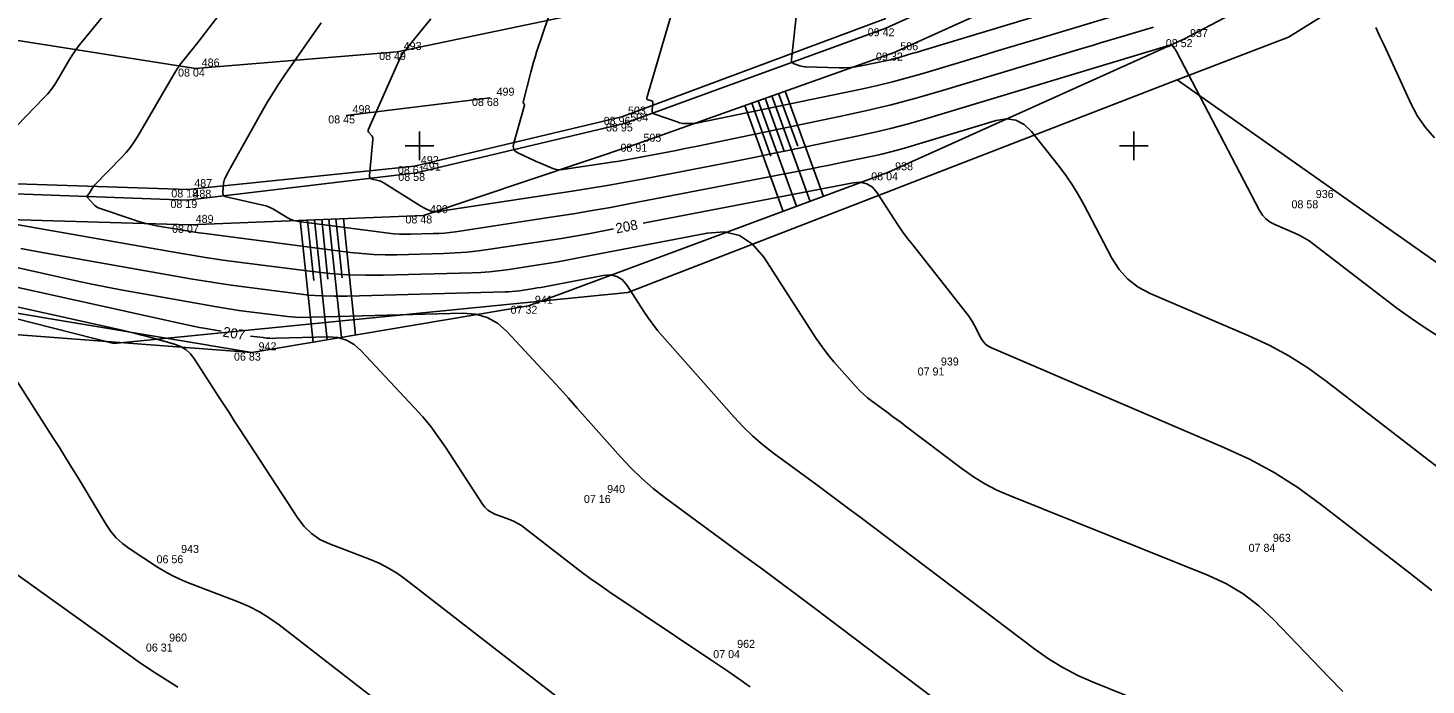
# Model space of a CAD drawing. Extents: x -711234 to -710007, y -1026313 to -1025448.
# Drawn here: x -711013.7 to -710964.77, y -1025918.87 to -1025895.88 of the extents above; entities that cross this region are included whole.
import ezdxf

# ---------------------------------------------------------------- set-up
doc = ezdxf.new("R2010")
doc.units = 0
for name, color, linetype in [('Ex_Contour Labels', 7, 'Continuous'), ('Ex_Major Contours', 7, 'Continuous'), ('Ex_Minor Contours', 7, 'Continuous'), ('Z_body', 7, 'Continuous'), ('Z_body_cisla', 7, 'Continuous'), ('Z_body_vysky_redukovane', 7, 'Continuous'), ('Z_hektometricka_sit', 7, 'Continuous'), ('Z_hrany_paty', 7, 'Continuous'), ('Z_katastr_hranice', 7, 'Continuous'), ('Z_komunikace', 7, 'Continuous'), ('Z_pole_rozhranni', 7, 'Continuous'), ('Z_technicke_srafy', 7, 'Continuous'), ('Z_vdz12_prerusovana', 7, 'Continuous'), ('Z_vdz25_plna', 7, 'Continuous'), ('Z_vdz_sipky', 7, 'Continuous')]:
    doc.layers.add(name, color=color, linetype=linetype)

# ---------------------------------------------------------------- blocks, each defined once
blk = doc.blocks.new('POINT_DISPLAY')
blk.add_line((0, 0), (0, 0))

msp = doc.modelspace()

# ---------------------------------------------------------------- linework, layer by layer
at = {"layer": 'Ex_Major Contours'}
for points in [[(-710993.205, -1025902.914), (-710993.616, -1025902.994), (-710994.086, -1025903.082), (-710994.556, -1025903.166), (-710995.028, -1025903.244), (-710995.5, -1025903.318), (-710997.529, -1025903.625), (-710997.934, -1025903.68), (-710998.339, -1025903.723), (-710998.746, -1025903.752), (-710999.154, -1025903.77), (-711000.788, -1025903.814), (-711001.197, -1025903.817), (-711001.604, -1025903.805), (-711002.01, -1025903.776), (-711002.416, -1025903.732), (-711007.499, -1025903.077), (-711007.712, -1025903.049), (-711007.926, -1025903.017), (-711008.138, -1025902.984), (-711008.351, -1025902.947), (-711009.2, -1025902.798), (-711009.411, -1025902.756), (-711009.62, -1025902.707), (-711009.827, -1025902.649), (-711010.032, -1025902.583), (-711011.21, -1025902.18), (-711011.265, -1025902.157), (-711011.316, -1025902.127), (-711011.363, -1025902.091), (-711011.405, -1025902.049), (-711011.615, -1025901.809), (-711011.627, -1025901.792), (-711011.631, -1025901.774), (-711011.627, -1025901.757), (-711011.617, -1025901.74), (-711011.561, -1025901.669), (-711011.547, -1025901.651), (-711011.534, -1025901.633), (-711011.522, -1025901.614), (-711011.51, -1025901.595), (-711011.44, -1025901.476), (-711011.424, -1025901.45), (-711011.407, -1025901.426), (-711011.388, -1025901.402), (-711011.367, -1025901.38), (-711010.422, -1025900.407), (-711010.264, -1025900.234), (-711010.116, -1025900.051), (-711009.98, -1025899.86), (-711009.855, -1025899.661), (-711008.532, -1025897.4), (-711008.474, -1025897.306), (-711008.412, -1025897.214), (-711008.347, -1025897.124), (-711008.278, -1025897.037), (-711007.996, -1025896.694), (-711007.925, -1025896.608), (-711007.856, -1025896.522), (-711007.787, -1025896.434), (-711007.72, -1025896.346), (-711006.906, -1025895.276)], [(-710991.197, -1025895.463), (-710992.042, -1025898.32), (-710992.046, -1025898.347), (-710992.041, -1025898.368), (-710992.025, -1025898.384), (-710992, -1025898.395), (-710991.88, -1025898.426), (-710991.854, -1025898.437), (-710991.836, -1025898.454), (-710991.827, -1025898.476), (-710991.826, -1025898.504), (-710991.854, -1025898.76), (-710991.853, -1025898.808), (-710991.837, -1025898.848), (-710991.808, -1025898.879), (-710991.765, -1025898.9), (-710990.948, -1025899.181), (-710990.896, -1025899.197), (-710990.843, -1025899.209), (-710990.79, -1025899.217), (-710990.735, -1025899.22), (-710990.516, -1025899.227), (-710990.461, -1025899.227), (-710990.407, -1025899.223), (-710990.353, -1025899.217), (-710990.299, -1025899.208), (-710984.487, -1025898.005), (-710983.964, -1025897.89), (-710983.443, -1025897.765), (-710982.926, -1025897.627), (-710982.412, -1025897.479), (-710980.36, -1025896.861), (-710979.847, -1025896.707), (-710979.334, -1025896.552), (-710978.821, -1025896.398), (-710978.308, -1025896.244), (-710975.47, -1025895.393)], [(-710964.563, -1025915.567), (-710965.334, -1025914.951), (-710968.462, -1025912.538), (-710969.259, -1025911.961), (-710970.089, -1025911.439), (-710970.95, -1025910.97), (-710971.842, -1025910.555), (-710979.98, -1025907.075), (-710980.091, -1025907.017), (-710980.187, -1025906.943), (-710980.268, -1025906.853), (-710980.335, -1025906.747), (-710980.573, -1025906.292), (-710980.635, -1025906.18), (-710980.702, -1025906.071), (-710980.774, -1025905.966), (-710980.851, -1025905.863), (-710982.748, -1025903.462), (-710982.915, -1025903.245), (-710983.077, -1025903.024), (-710983.234, -1025902.799), (-710983.386, -1025902.571), (-710983.982, -1025901.65), (-710984.146, -1025901.455), (-710984.34, -1025901.331), (-710984.564, -1025901.277), (-710984.819, -1025901.294), (-710992.174, -1025902.715)], [(-711006.943, -1025906.489), (-711007.475, -1025906.395), (-711007.694, -1025906.355), (-711007.913, -1025906.313), (-711008.131, -1025906.268), (-711008.348, -1025906.222), (-711017.174, -1025904.271)], [(-710988.43, -1025918.935), (-710988.565, -1025918.837), (-710988.701, -1025918.741), (-710989.246, -1025918.361), (-710989.383, -1025918.266), (-710989.52, -1025918.172), (-710989.658, -1025918.078), (-710989.796, -1025917.986), (-710993.369, -1025915.593), (-710993.698, -1025915.369), (-710994.022, -1025915.139), (-710994.343, -1025914.904), (-710994.659, -1025914.663), (-710996.315, -1025913.378), (-710996.433, -1025913.293), (-710996.556, -1025913.218), (-710996.685, -1025913.151), (-710996.818, -1025913.095), (-710997.363, -1025912.887), (-710997.493, -1025912.826), (-710997.608, -1025912.748), (-710997.709, -1025912.652), (-710997.795, -1025912.538), (-710999.09, -1025910.55), (-710999.34, -1025910.184), (-710999.606, -1025909.829), (-710999.886, -1025909.487), (-711000.181, -1025909.156), (-711002.034, -1025907.172), (-711002.281, -1025906.954), (-711002.556, -1025906.801), (-711002.858, -1025906.713), (-711003.187, -1025906.69), (-711005.01, -1025906.739), (-711005.126, -1025906.74), (-711005.241, -1025906.736), (-711005.357, -1025906.728), (-711005.471, -1025906.716), (-711005.907, -1025906.66)]]:
    msp.add_lwpolyline(points, dxfattribs=at)
at = {"layer": 'Ex_Minor Contours'}
for points in [[(-710986.784, -1025895.163), (-710986.981, -1025896.986), (-710986.98, -1025897.036), (-710986.964, -1025897.076), (-710986.934, -1025897.108), (-710986.89, -1025897.13), (-710986.683, -1025897.201), (-710986.631, -1025897.217), (-710986.579, -1025897.229), (-710986.525, -1025897.236), (-710986.471, -1025897.24), (-710985.314, -1025897.273), (-710985.12, -1025897.273), (-710984.927, -1025897.262), (-710984.735, -1025897.24), (-710984.544, -1025897.206), (-710983.63, -1025897.017), (-710983.515, -1025896.992), (-710983.402, -1025896.964), (-710983.289, -1025896.934), (-710983.176, -1025896.902), (-710982.727, -1025896.766), (-710982.615, -1025896.733), (-710982.503, -1025896.699), (-710982.391, -1025896.665), (-710982.278, -1025896.632), (-710976.626, -1025894.936)], [(-711016.005, -1025901.274), (-711013.145, -1025898.33), (-711013.008, -1025898.18), (-711012.882, -1025898.024), (-711012.764, -1025897.86), (-711012.657, -1025897.688), (-711012.247, -1025896.988), (-711012.141, -1025896.815), (-711012.029, -1025896.647), (-711011.91, -1025896.484), (-711011.784, -1025896.325), (-711010.929, -1025895.288)], [(-710964.343, -1025906.658), (-710964.833, -1025906.347), (-710965.315, -1025906.024), (-710965.788, -1025905.688), (-710966.252, -1025905.339), (-710968.71, -1025903.443), (-710968.864, -1025903.331), (-710969.024, -1025903.23), (-710969.191, -1025903.14), (-710969.364, -1025903.059), (-710970.066, -1025902.759), (-710970.231, -1025902.672), (-710970.374, -1025902.561), (-710970.495, -1025902.427), (-710970.595, -1025902.27), (-710973.509, -1025896.698), (-710973.523, -1025896.673), (-710973.539, -1025896.648), (-710973.555, -1025896.624), (-710973.572, -1025896.601), (-710973.644, -1025896.51), (-710973.664, -1025896.491), (-710973.685, -1025896.48), (-710973.709, -1025896.476), (-710973.736, -1025896.481), (-710982.358, -1025899.077), (-710982.936, -1025899.244), (-710983.518, -1025899.398), (-710984.103, -1025899.54), (-710984.692, -1025899.668), (-710987.053, -1025900.157), (-710987.643, -1025900.278), (-710988.234, -1025900.397), (-710988.825, -1025900.515), (-710989.416, -1025900.63), (-710992.078, -1025901.144), (-710992.72, -1025901.265), (-710993.362, -1025901.379), (-710994.006, -1025901.486), (-710994.651, -1025901.587), (-710999.499, -1025902.321), (-710999.505, -1025902.322), (-710999.512, -1025902.321), (-710999.518, -1025902.32), (-710999.524, -1025902.318), (-710999.555, -1025902.305), (-710999.567, -1025902.3), (-710999.573, -1025902.297), (-710999.823, -1025902.182), (-710999.866, -1025902.161), (-710999.909, -1025902.139), (-710999.95, -1025902.116), (-710999.991, -1025902.091), (-711001.269, -1025901.29), (-711001.313, -1025901.265), (-711001.359, -1025901.243), (-711001.406, -1025901.226), (-711001.455, -1025901.213), (-711001.655, -1025901.168), (-711001.698, -1025901.151), (-711001.728, -1025901.125), (-711001.743, -1025901.089), (-711001.745, -1025901.043), (-711001.625, -1025899.786), (-711001.625, -1025899.751), (-711001.632, -1025899.718), (-711001.646, -1025899.687), (-711001.667, -1025899.658), (-711001.764, -1025899.548), (-711001.784, -1025899.52), (-711001.793, -1025899.49), (-711001.793, -1025899.459), (-711001.783, -1025899.426), (-711000.757, -1025897.115), (-711000.743, -1025897.084), (-711000.729, -1025897.053), (-711000.714, -1025897.022), (-711000.699, -1025896.991), (-711000.639, -1025896.867), (-711000.623, -1025896.836), (-711000.606, -1025896.807), (-711000.586, -1025896.779), (-711000.566, -1025896.751), (-710999.599, -1025895.562)], [(-710974.314, -1025895.85), (-710975.6, -1025896.235), (-710975.883, -1025896.32), (-710976.165, -1025896.405), (-710976.448, -1025896.49), (-710976.731, -1025896.575), (-710981.693, -1025898.07), (-710982.586, -1025898.328), (-710983.485, -1025898.566), (-710984.388, -1025898.784), (-710985.296, -1025898.983), (-710990.263, -1025900.011), (-710990.512, -1025900.062), (-710990.762, -1025900.112), (-710991.012, -1025900.162), (-710991.262, -1025900.211), (-710992.262, -1025900.404), (-710992.513, -1025900.451), (-710992.763, -1025900.495), (-710993.014, -1025900.537), (-710993.266, -1025900.577), (-710994.986, -1025900.837), (-710995.074, -1025900.845), (-710995.16, -1025900.84), (-710995.246, -1025900.824), (-710995.329, -1025900.796), (-710995.661, -1025900.659), (-710995.744, -1025900.624), (-710995.826, -1025900.589), (-710995.909, -1025900.552), (-710995.99, -1025900.515), (-710996.534, -1025900.264), (-710996.633, -1025900.201), (-710996.693, -1025900.12), (-710996.715, -1025900.022), (-710996.698, -1025899.906), (-710996.32, -1025898.583), (-710996.319, -1025898.572), (-710996.32, -1025898.562), (-710996.323, -1025898.553), (-710996.33, -1025898.544), (-710996.362, -1025898.511), (-710996.368, -1025898.503), (-710996.372, -1025898.494), (-710996.373, -1025898.484), (-710996.372, -1025898.473), (-710996.105, -1025897.426), (-710996.058, -1025897.249), (-710996.008, -1025897.072), (-710995.954, -1025896.896), (-710995.897, -1025896.722), (-710995.479, -1025895.493)], [(-710954.458, -1025918.891), (-710968.271, -1025908.233), (-710968.907, -1025907.773), (-710969.569, -1025907.356), (-710970.256, -1025906.982), (-710970.968, -1025906.651), (-710974.426, -1025905.172), (-710974.844, -1025904.952), (-710975.207, -1025904.672), (-710975.514, -1025904.332), (-710975.766, -1025903.932), (-710976.75, -1025902.051), (-710976.94, -1025901.709), (-710977.145, -1025901.376), (-710977.365, -1025901.053), (-710977.601, -1025900.74), (-710978.574, -1025899.507), (-710978.834, -1025899.252), (-710979.127, -1025899.102), (-710979.453, -1025899.057), (-710979.812, -1025899.118), (-710983.022, -1025900.084), (-710983.286, -1025900.16), (-710983.552, -1025900.231), (-710983.819, -1025900.295), (-710984.088, -1025900.354), (-710985.165, -1025900.577), (-710985.435, -1025900.632), (-710985.704, -1025900.687), (-710985.974, -1025900.74), (-710986.244, -1025900.793), (-710992.673, -1025902.035), (-710993.316, -1025902.156), (-710993.96, -1025902.27), (-710994.605, -1025902.378), (-710995.251, -1025902.479), (-710998.743, -1025903.008), (-710998.937, -1025903.034), (-710999.131, -1025903.055), (-710999.326, -1025903.069), (-710999.522, -1025903.077), (-711000.305, -1025903.098), (-711000.5, -1025903.1), (-711000.696, -1025903.094), (-711000.89, -1025903.08), (-711001.085, -1025903.059), (-711004.222, -1025902.655), (-711004.336, -1025902.634), (-711004.446, -1025902.602), (-711004.551, -1025902.557), (-711004.653, -1025902.501), (-711005.049, -1025902.252), (-711005.15, -1025902.194), (-711005.255, -1025902.146), (-711005.364, -1025902.106), (-711005.476, -1025902.076), (-711006.765, -1025901.784), (-711006.821, -1025901.762), (-711006.86, -1025901.728), (-711006.881, -1025901.68), (-711006.883, -1025901.62), (-711006.854, -1025901.317), (-711006.847, -1025901.268), (-711006.836, -1025901.22), (-711006.82, -1025901.173), (-711006.799, -1025901.127), (-711006.709, -1025900.948), (-711006.686, -1025900.903), (-711006.663, -1025900.859), (-711006.639, -1025900.815), (-711006.615, -1025900.771), (-711005.504, -1025898.796), (-711005.316, -1025898.47), (-711005.121, -1025898.149), (-711004.917, -1025897.833), (-711004.707, -1025897.522), (-711003.439, -1025895.695)], [(-710964.476, -1025899.725), (-710964.794, -1025899.365), (-710965.067, -1025898.971), (-710965.295, -1025898.542), (-710966.241, -1025896.487), (-710966.386, -1025896.173), (-710966.531, -1025895.86)], [(-710967.682, -1025919.097), (-710968.169, -1025918.593), (-710970.115, -1025916.572), (-710970.622, -1025916.097), (-710971.17, -1025915.683), (-710971.759, -1025915.33), (-710972.389, -1025915.038), (-710979.353, -1025912.241), (-710979.789, -1025912.049), (-710980.209, -1025911.83), (-710980.614, -1025911.583), (-710981.003, -1025911.308), (-710982.999, -1025909.8), (-710983.145, -1025909.69), (-710983.292, -1025909.58), (-710983.439, -1025909.471), (-710983.586, -1025909.362), (-710984.177, -1025908.928), (-710984.321, -1025908.816), (-710984.459, -1025908.697), (-710984.59, -1025908.571), (-710984.714, -1025908.437), (-710985.491, -1025907.559), (-710985.657, -1025907.363), (-710985.816, -1025907.163), (-710985.966, -1025906.956), (-710986.11, -1025906.744), (-710987.949, -1025903.902), (-710988.338, -1025903.44), (-710988.797, -1025903.145), (-710989.328, -1025903.018), (-710989.931, -1025903.058), (-710994.559, -1025903.952), (-710994.856, -1025904.008), (-710995.153, -1025904.061), (-710995.452, -1025904.11), (-710995.75, -1025904.157), (-710996.946, -1025904.338), (-710997.246, -1025904.379), (-710997.546, -1025904.41), (-710997.847, -1025904.432), (-710998.149, -1025904.445), (-711001.272, -1025904.53), (-711001.893, -1025904.535), (-711002.512, -1025904.516), (-711003.13, -1025904.472), (-711003.747, -1025904.405), (-711006.242, -1025904.084), (-711006.863, -1025904), (-711007.483, -1025903.909), (-711008.101, -1025903.811), (-711008.719, -1025903.706), (-711015.172, -1025902.567)], [(-711016.032, -1025903.834), (-711012.008, -1025904.724), (-711011.47, -1025904.84), (-711010.931, -1025904.95), (-711010.392, -1025905.054), (-711009.851, -1025905.153), (-711007.165, -1025905.627), (-711006.883, -1025905.675), (-711006.601, -1025905.719), (-711006.318, -1025905.761), (-711006.035, -1025905.799), (-711004.9, -1025905.945), (-711004.616, -1025905.976), (-711004.332, -1025905.996), (-711004.047, -1025906.005), (-711003.761, -1025906.003), (-710998.473, -1025905.859), (-710998.036, -1025905.89), (-710997.635, -1025906.007), (-710997.27, -1025906.21), (-710996.942, -1025906.5), (-710995.699, -1025907.831), (-710995.389, -1025908.165), (-710995.082, -1025908.5), (-710994.777, -1025908.838), (-710994.474, -1025909.178), (-710992.963, -1025910.888), (-710992.601, -1025911.276), (-710992.22, -1025911.643), (-710991.82, -1025911.989), (-710991.401, -1025912.315), (-710988.606, -1025914.368), (-710987.998, -1025914.817), (-710987.392, -1025915.267), (-710986.787, -1025915.719), (-710986.184, -1025916.174), (-710976.519, -1025923.478)], [(-710974.232, -1025919.651), (-710976.425, -1025918.771), (-710976.963, -1025918.533), (-710977.483, -1025918.262), (-710977.983, -1025917.957), (-710978.464, -1025917.618), (-710984.591, -1025912.987), (-710984.966, -1025912.704), (-710985.342, -1025912.423), (-710985.719, -1025912.144), (-710986.096, -1025911.865), (-710987.609, -1025910.754), (-710987.979, -1025910.467), (-710988.331, -1025910.161), (-710988.667, -1025909.837), (-710988.987, -1025909.495), (-710991.488, -1025906.666), (-710991.664, -1025906.46), (-710991.832, -1025906.247), (-710991.992, -1025906.028), (-710992.143, -1025905.802), (-710992.734, -1025904.889), (-710992.897, -1025904.696), (-710993.09, -1025904.572), (-710993.312, -1025904.519), (-710993.564, -1025904.536), (-710995.501, -1025904.91), (-710995.626, -1025904.933), (-710995.75, -1025904.956), (-710995.875, -1025904.976), (-710996, -1025904.996), (-710996.501, -1025905.072), (-710996.626, -1025905.089), (-710996.752, -1025905.102), (-710996.878, -1025905.111), (-710997.004, -1025905.117), (-711002.512, -1025905.266), (-711002.967, -1025905.27), (-711003.422, -1025905.256), (-711003.876, -1025905.224), (-711004.329, -1025905.174), (-711006.138, -1025904.941), (-711006.59, -1025904.88), (-711007.042, -1025904.814), (-711007.492, -1025904.743), (-711007.942, -1025904.666), (-711013.201, -1025903.738), (-711013.577, -1025903.67), (-711013.952, -1025903.597)], [(-710995.211, -1025919.262), (-711000.464, -1025915.187), (-711000.766, -1025914.969), (-711001.081, -1025914.776), (-711001.41, -1025914.607), (-711001.753, -1025914.462), (-711003.15, -1025913.928), (-711003.481, -1025913.773), (-711003.776, -1025913.572), (-711004.034, -1025913.326), (-711004.257, -1025913.035), (-711006.294, -1025909.907), (-711006.478, -1025909.624), (-711006.662, -1025909.34), (-711006.845, -1025909.056), (-711007.028, -1025908.772), (-711007.867, -1025907.464), (-711008.007, -1025907.282), (-711008.171, -1025907.134), (-711008.361, -1025907.02), (-711008.576, -1025906.939), (-711009.485, -1025906.685), (-711009.713, -1025906.624), (-711009.942, -1025906.565), (-711010.171, -1025906.509), (-711010.401, -1025906.457), (-711018.57, -1025904.651)], [(-710995.32, -1025924.206), (-711004.906, -1025916.767), (-711005.242, -1025916.526), (-711005.593, -1025916.311), (-711005.959, -1025916.123), (-711006.34, -1025915.961), (-711008.115, -1025915.284), (-711008.389, -1025915.17), (-711008.656, -1025915.043), (-711008.915, -1025914.901), (-711009.167, -1025914.744), (-711010.16, -1025914.089), (-711010.396, -1025913.914), (-711010.609, -1025913.716), (-711010.798, -1025913.496), (-711010.963, -1025913.253), (-711011.946, -1025911.623), (-711012.162, -1025911.267), (-711012.381, -1025910.913), (-711012.602, -1025910.56), (-711012.825, -1025910.209), (-711014.697, -1025907.29)], [(-711015.919, -1025913.694), (-711010.018, -1025917.92), (-711009.827, -1025918.054), (-711009.635, -1025918.187), (-711009.441, -1025918.316), (-711009.245, -1025918.443), (-711008.458, -1025918.947)]]:
    msp.add_lwpolyline(points, dxfattribs=at)
at = {"layer": 'Z_hektometricka_sit'}
for p, q in [((-711000, -1025899.5), (-711000, -1025900.5)), ((-710975, -1025899.5), (-710975, -1025900.5)), ((-711000.5, -1025900), (-710999.5, -1025900)), ((-710975.5, -1025900), (-710974.5, -1025900))]:
    msp.add_line(p, q, dxfattribs=at)
at = {"layer": 'Z_hrany_paty'}
for p, q in [((-710983.39, -1025896.74), (-710976.46, -1025893.6)), ((-710992.38, -1025899.93), (-710983.39, -1025896.74)), ((-710999.86, -1025902.44), (-710992.38, -1025899.93)), ((-711016.37, -1025902.52), (-711008.05, -1025902.77)), ((-711008.05, -1025902.77), (-710999.86, -1025902.44)), ((-711019.63, -1025904.94), (-711005.86, -1025907.24))]:
    msp.add_line(p, q, dxfattribs=at)
at = {"layer": 'Z_katastr_hranice'}
msp.add_line((-710910.15, -1025942.26), (-710973.48, -1025897.7), dxfattribs=at)
for points in [[(-711143.66, -1025881.69), (-711119.52, -1025871.38), (-711081.1, -1025874.43), (-711069.6, -1025880.3), (-711060.15, -1025885.29), (-711049.51, -1025890.17), (-711031.09, -1025901.74), (-711010.7, -1025906.92), (-710992.71, -1025905.14), (-710973.48, -1025897.7)], [(-710973.48, -1025897.7), (-710969.59, -1025896.2), (-710953.16, -1025885.98), (-710938.23, -1025878.26)]]:
    msp.add_lwpolyline(points, dxfattribs=at)
at = {"layer": 'Z_komunikace'}
for p, q in [((-710983.68, -1025895.89), (-710976.94, -1025892.83)), ((-710992.84, -1025899.22), (-710983.68, -1025895.89)), ((-711000.11, -1025900.95), (-710992.84, -1025899.22)), ((-711008.13, -1025901.9), (-711000.11, -1025900.95)), ((-711016.27, -1025901.61), (-711008.13, -1025901.9))]:
    msp.add_line(p, q, dxfattribs=at)
at = {"layer": 'Z_pole_rozhranni'}
for p, q in [((-710960.22, -1025889.43), (-710973.25, -1025896.27)), ((-710973.25, -1025896.27), (-710983.58, -1025900.93)), ((-710983.58, -1025900.93), (-710996.18, -1025905.6)), ((-710996.18, -1025905.6), (-711005.86, -1025907.24)), ((-711005.86, -1025907.24), (-711017.45, -1025906.35))]:
    msp.add_line(p, q, dxfattribs=at)
at = {"layer": 'Z_technicke_srafy'}
for p, q in [((-710988.14, -1025898.43), (-710986.8, -1025902.12)), ((-710987.9, -1025898.34), (-710987.23, -1025900.19)), ((-710987.67, -1025898.26), (-710986.33, -1025901.95)), ((-710987.43, -1025898.17), (-710986.76, -1025900.02)), ((-710987.2, -1025898.09), (-710985.86, -1025901.78)), ((-710988.61, -1025898.59), (-710987.27, -1025902.3)), ((-710988.37, -1025898.51), (-710987.7, -1025900.36)), ((-711004.17, -1025902.61), (-711003.72, -1025906.88)), ((-711003.92, -1025902.6), (-711003.7, -1025904.72)), ((-711003.67, -1025902.59), (-711003.23, -1025906.79)), ((-711003.42, -1025902.58), (-711003.2, -1025904.67)), ((-711003.17, -1025902.57), (-711002.73, -1025906.71)), ((-711002.92, -1025902.56), (-711002.7, -1025904.62)), ((-711002.66, -1025902.55), (-711002.24, -1025906.63))]:
    msp.add_line(p, q, dxfattribs=at)
at = {"layer": 'Z_vdz12_prerusovana'}
for p, q in [((-711000.78, -1025896.72), (-710993.85, -1025895.27)), ((-711015.52, -1025896.09), (-711007.84, -1025897.3)), ((-711007.84, -1025897.3), (-711000.78, -1025896.72))]:
    msp.add_line(p, q, dxfattribs=at)
at = {"layer": 'Z_vdz25_plna'}
for p, q in [((-710992.92, -1025898.99), (-710983.68, -1025895.55)), ((-711000.17, -1025900.71), (-710992.92, -1025898.99)), ((-711008.1, -1025901.53), (-711000.17, -1025900.71)), ((-711016.19, -1025901.27), (-711008.1, -1025901.53))]:
    msp.add_line(p, q, dxfattribs=at)
at = {"layer": 'Z_vdz_sipky'}
msp.add_line((-711002.56, -1025898.94), (-710997.53, -1025898.33), dxfattribs=at)

# ---------------------------------------------------------------- block references
at = {"layer": 'Z_body'}
for p in [(-710983.68, -1025895.89), (-710973.25, -1025896.27), (-711000.78, -1025896.72), (-710983.39, -1025896.74), (-711007.84, -1025897.3), (-710997.53, -1025898.33), (-711002.56, -1025898.94), (-710992.92, -1025898.99), (-710992.84, -1025899.22), (-710992.38, -1025899.93), (-711000.17, -1025900.71), (-710983.58, -1025900.93), (-711000.11, -1025900.95), (-711008.13, -1025901.9), (-711008.1, -1025901.53), (-710968.85, -1025901.91), (-711008.05, -1025902.77), (-710999.86, -1025902.44), (-710996.18, -1025905.6), (-711005.86, -1025907.24), (-710981.98, -1025907.76), (-710993.66, -1025912.22), (-710970.35, -1025913.93), (-711008.57, -1025914.33), (-711008.99, -1025917.42), (-710989.11, -1025917.65)]:
    msp.add_blockref('POINT_DISPLAY', p, dxfattribs=at)

# ---------------------------------------------------------------- texts
at = {"layer": 'Ex_Contour Labels'}
for s, rotation, p in [('208', 10.9378, (-710993.1, -1025903.072)), ('207', 350.6411, (-711006.899, -1025906.674))]:
    msp.add_text(s, height=0.35, rotation=rotation, dxfattribs=at).set_placement(p)
at = {"layer": 'Z_body_cisla'}
for s, p in [('937', (-710973.03, -1025896.2)), ('493', (-711000.55, -1025896.65)), ('506', (-710983.17, -1025896.66)), ('486', (-711007.62, -1025897.23)), ('499', (-710997.3, -1025898.25)), ('498', (-711002.34, -1025898.86)), ('503', (-710992.7, -1025898.91)), ('504', (-710992.62, -1025899.15)), ('505', (-710992.16, -1025899.86)), ('492', (-710999.95, -1025900.64)), ('491', (-710999.88, -1025900.87)), ('938', (-710983.35, -1025900.86)), ('487', (-711007.88, -1025901.45)), ('488', (-711007.91, -1025901.82)), ('936', (-710968.63, -1025901.83)), ('490', (-710999.63, -1025902.36)), ('489', (-711007.83, -1025902.7)), ('941', (-710995.96, -1025905.53)), ('942', (-711005.63, -1025907.16)), ('939', (-710981.75, -1025907.69)), ('940', (-710993.43, -1025912.15)), ('963', (-710970.13, -1025913.86)), ('943', (-711008.34, -1025914.25)), ('960', (-711008.76, -1025917.35)), ('962', (-710988.88, -1025917.57))]:
    msp.add_text(s, height=0.28, dxfattribs=at).set_placement(p)
at = {"layer": 'Z_body_vysky_redukovane'}
for s, p in [('09 42', (-710984.31, -1025896.17)), ('08 52', (-710973.88, -1025896.55)), ('08 49', (-711001.41, -1025897)), ('09 32', (-710984.02, -1025897.02)), ('08 04', (-711008.447, -1025897.58)), ('08 68', (-710998.16, -1025898.61)), ('08 45', (-711003.19, -1025899.22)), ('08 96', (-710993.55, -1025899.27)), ('08 95', (-710993.47, -1025899.5)), ('08 91', (-710992.963, -1025900.21)), ('08 61', (-711000.753, -1025900.99)), ('08 58', (-711000.74, -1025901.23)), ('08 04', (-710984.187, -1025901.21)), ('08 19', (-711008.713, -1025902.18)), ('08 18', (-711008.683, -1025901.81)), ('08 58', (-710969.48, -1025902.19)), ('08 07', (-711008.657, -1025903.05)), ('08 48', (-711000.49, -1025902.72)), ('07 32', (-710996.81, -1025905.88)), ('06 83', (-711006.49, -1025907.52)), ('07 91', (-710982.563, -1025908.04)), ('07 16', (-710994.243, -1025912.5)), ('07 84', (-710970.98, -1025914.21)), ('06 56', (-711009.2, -1025914.61)), ('06 31', (-711009.573, -1025917.7)), ('07 04', (-710989.717, -1025917.93))]:
    msp.add_text(s, height=0.28, dxfattribs=at).set_placement(p)

doc.saveas('drawing.dxf')
